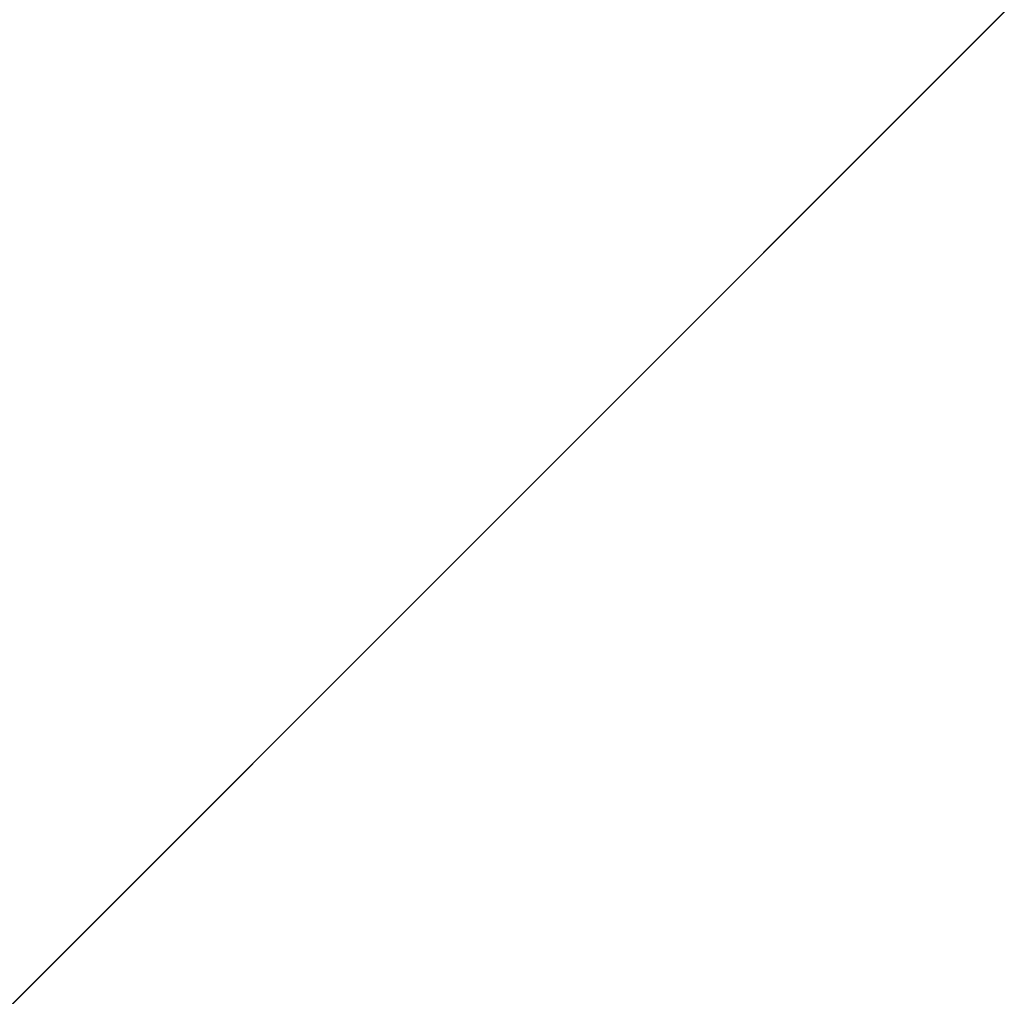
# Model space of a CAD drawing. Extents: x 2 to 332, y 2 to 332.
# Tile 597 of 656: x 249 to 291, y 249 to 290. Entities that reach past the tile are written whole.
import ezdxf

# ---------------------------------------------------------------- set-up
doc = ezdxf.new("R2010")
doc.units = 0
doc.header["$LTSCALE"] = 2.54
doc.layers.get('0').update_dxf_attribs({"color": 13, "linetype": 'CONTINUOUS'})

# ---------------------------------------------------------------- blocks, each defined once
blk = doc.blocks.new('P__KA_WN_KOWA_CAVELLA_30X3')
at = {"color": 0}
for p, q in [((18.65, 18.65, 1.014), (314.65, 314.65, 1.014)), ((18.65, 18.65, 1.014), (314.65, 314.65, 1.014)), ((18.65, 18.65, 0.014), (314.65, 314.65, 0.014)), ((18.65, 18.65, 0.014), (314.65, 314.65, 0.014))]:
    blk.add_line(p, q, dxfattribs=at)
mesh = blk.add_polyface(dxfattribs=at)
corners = [(314.65, 314.65, 1.014), (18.65, 314.65, 1.014), (18.65, 18.65, 1.014)]
mesh.append_faces([[corners[k] for k in face] for face in [(0, 1, 2)]], dxfattribs={"color": 0})
mesh = blk.add_polyface(dxfattribs=at)
corners = [(314.65, 314.65, 1.014), (18.65, 18.65, 1.014), (314.65, 18.65, 1.014)]
mesh.append_faces([[corners[k] for k in face] for face in [(0, 1, 2)]], dxfattribs={"color": 0})
mesh = blk.add_polyface(dxfattribs=at)
corners = [(314.65, 18.65, 0.014), (18.65, 18.65, 0.014), (314.65, 314.65, 0.014)]
mesh.append_faces([[corners[k] for k in face] for face in [(0, 1, 2)]], dxfattribs={"color": 0})
mesh = blk.add_polyface(dxfattribs=at)
corners = [(314.65, 314.65, 0.014), (18.65, 18.65, 0.014), (18.65, 314.65, 0.014)]
mesh.append_faces([[corners[k] for k in face] for face in [(0, 1, 2)]], dxfattribs={"color": 0})

msp = doc.modelspace()

# ---------------------------------------------------------------- block references
at = {"color": 0}
msp.add_blockref('P__KA_WN_KOWA_CAVELLA_30X3', (0, 0), dxfattribs=at)

doc.saveas('drawing.dxf')
